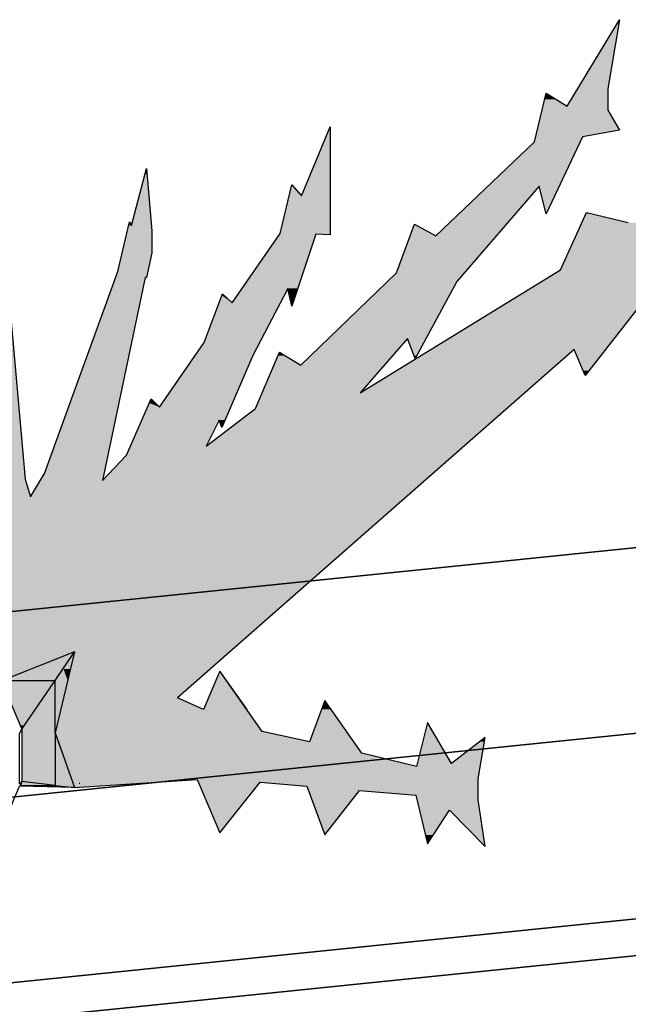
# Model space of a CAD drawing. Header units: millimetres. Extents: x 0 to 16721, y 217 to 10981.
# Tile 380 of 394: x 9550 to 9665, y 6271 to 6457. Entities that reach past the tile are written whole.
import ezdxf

# ---------------------------------------------------------------- set-up
doc = ezdxf.new("R2010")
doc.units = ezdxf.units.MM
doc.layers.add('PDF_PSS & TL', color=7, linetype='Continuous', true_color=0x7fffdf)

msp = doc.modelspace()

# ---------------------------------------------------------------- linework, layer by layer
at = {"layer": 'PDF_PSS & TL', "color": 7, "lineweight": 25}
for points in [[(9653.88, 6440.9), (9663.76, 6457.28)], [(9663.76, 6457.28), (9661.55, 6444.15), (9661.55, 6440.12)], [(9647.64, 6434.15), (9649.85, 6443.37)], [(9649.85, 6443.37), (9653.88, 6440.9)], [(9661.55, 6440.12), (9663.76, 6436.35)], [(9603.46, 6423.88), (9608.92, 6437)], [(9608.92, 6437), (9608.92, 6416.47)], [(9656.74, 6435.05), (9649.85, 6420.5)], [(9663.76, 6436.35), (9656.74, 6435.05)], [(9628.93, 6416.34), (9647.64, 6434.14)], [(9554.72, 6371.24), (9568.63, 6409.58), (9570.84, 6418.94), (9571.23, 6418.29), (9574.09, 6429.07), (9575.13, 6417.25), (9575.13, 6413.09), (9574.09, 6408.41)], [(9541.08, 6366.83), (9541.86, 6370.2), (9543.29, 6409.71), (9543.29, 6415.17), (9545.24, 6426.99), (9547.31, 6415.17), (9547.44, 6411.4), (9551.08, 6370.2)], [(9599.43, 6416.73), (9601.64, 6425.96)], [(9601.64, 6425.96), (9603.46, 6423.88)], [(9649.85, 6420.5), (9648.55, 6425.7), (9632.96, 6407.63)], [(9652.58, 6409.84), (9657.52, 6420.76)], [(9657.52, 6420.76), (9665.45, 6418.81)], [(9621.52, 6409.32), (9624.9, 6418.55)], [(9624.9, 6418.55), (9628.93, 6416.34)], [(9590.33, 6403.6), (9599.43, 6416.73)], [(9606.19, 6416.6), (9601.64, 6402.96)], [(9608.92, 6416.47), (9606.19, 6416.6)], [(9585.39, 6376.44), (9594.75, 6383.59), (9599.3, 6394.25), (9603.33, 6391.78), (9621.52, 6409.32)], [(9614.63, 6386.58), (9652.58, 6409.84)], [(9573.83, 6408.41), (9565.77, 6369.95)], [(9574.09, 6408.41), (9573.83, 6408.41)], [(9632.96, 6407.63), (9625.03, 6393.08)], [(9671.82, 6408.41), (9657.26, 6389.83)], [(9575, 6385.41), (9576.56, 6383.85), (9585, 6396.07), (9588.51, 6405.29)], [(9588.51, 6405.29), (9590.33, 6403.6)], [(9601.64, 6402.96), (9600.86, 6406.33), (9594.23, 6393.6)], [(9623.6, 6396.85), (9614.63, 6386.58)], [(9625.03, 6393.08), (9623.6, 6396.85)], [(9655.18, 6394.77), (9579.94, 6328.75)], [(9657.26, 6389.83), (9655.18, 6394.77)], [(9594.23, 6393.6), (9588.38, 6379.95)], [(9570.32, 6374.75), (9575, 6385.41)], [(9587.86, 6381.38), (9585.39, 6376.44)], [(9588.38, 6379.95), (9587.86, 6381.38)], [(9565.77, 6369.95), (9570.32, 6374.75)], [(9551.08, 6370.21), (9552.12, 6366.83)], [(9552.12, 6366.83), (9554.72, 6371.24)], [(9546.8, 6332), (9556.8, 6332), (9560.44, 6337.46), (9546.8, 6332), (9546.54, 6332)], [(9560.44, 6337.46), (9556.8, 6322.12), (9560.44, 6311.72)], [(9544.46, 6332), (9544.85, 6332.91), (9545.5, 6334.21), (9546.41, 6332.26), (9546.54, 6332), (9550.43, 6322.77)], [(9587.99, 6333.82), (9584.87, 6326.54)], [(9596.05, 6322.38), (9587.99, 6333.82)], [(9550.43, 6322.77), (9556.8, 6332)], [(9556.8, 6322.12), (9556.8, 6332)], [(9584.87, 6326.54), (9579.94, 6328.75)], [(9607.88, 6328.23), (9605.02, 6320.43)], [(9614.89, 6318.22), (9607.88, 6328.23)], [(9631.92, 6316.27), (9627.37, 6324.07), (9625.29, 6315.75)], [(9556.8, 6312.11), (9550.43, 6312.89), (9550.04, 6312.37), (9550.04, 6321.99), (9550.43, 6322.77), (9550.43, 6312.89)], [(9556.8, 6322.12), (9556.8, 6312.11), (9560.44, 6311.72), (9550.05, 6311.98)], [(9605.02, 6320.43), (9596.05, 6322.38)], [(9638.29, 6321.21), (9631.92, 6316.27)], [(9636.99, 6313.41), (9638.29, 6321.21)], [(9625.29, 6315.75), (9614.89, 6318.22)], [(9545.5, 6301.46), (9550.04, 6311.98), (9550.17, 6312.11)], [(9550.43, 6312.89), (9550.17, 6312.11), (9556.8, 6312.11)], [(9560.44, 6311.72), (9583.7, 6313.28)], [(9561.48, 6312.5), (9561.35, 6312.5)], [(9583.7, 6313.28), (9587.99, 6303.15)], [(9587.99, 6303.15), (9595.66, 6312.76)], [(9595.66, 6312.76), (9604.5, 6311.98)], [(9604.5, 6311.98), (9607.88, 6302.76)], [(9636.99, 6309.38), (9636.99, 6313.41)], [(9607.88, 6302.76), (9614.5, 6311.2)], [(9614.5, 6311.2), (9625.16, 6310.29)], [(9625.16, 6310.29), (9627.37, 6301.07)], [(9638.29, 6300.55), (9636.99, 6309.38)], [(9627.37, 6301.07), (9631.53, 6307.43)], [(9631.53, 6307.44), (9638.29, 6300.55)]]:
    msp.add_lwpolyline(points, dxfattribs=at)
at = {"layer": 'PDF_PSS & TL', "color": 4, "lineweight": 25}
for points in [[(8844.45, 6274.14), (9262.65, 6315.86), (9605.46, 6350.94), (10098.25, 6401.37), (10517.35, 6443.34), (11172.19, 6443.34), (10517.35, 6443.34), (10098.25, 6401.37), (9605.46, 6350.94), (9262.65, 6315.86), (8844.45, 6274.14)], [(8848.09, 6239.31), (9266.28, 6281.03), (9609.1, 6316.12), (10101.88, 6366.54), (10519.04, 6408.38), (11172.18, 6408.38), (10519.04, 6408.38), (10101.88, 6366.54), (9609.1, 6316.12), (9266.28, 6281.03), (8848.09, 6239.31)], [(8851.59, 6204.48), (9269.78, 6246.2), (9612.6, 6281.29), (10105.38, 6331.71), (10520.85, 6373.29), (11172.18, 6373.29), (10520.85, 6373.29), (10105.38, 6331.71), (9612.6, 6281.29), (9269.78, 6246.2), (8851.59, 6204.48)]]:
    msp.add_lwpolyline(points, dxfattribs=at)
at = {"layer": 'PDF_PSS & TL', "lineweight": 0}
for points in [[(9570.84, 6418.94), (9570.84, 6418.81)], [(9571.23, 6418.29), (9570.84, 6418.81)], [(9573.83, 6408.41), (9574.09, 6408.41)], [(9593.19, 6326.54), (9587.99, 6333.82)], [(9631.92, 6316.27), (9627.37, 6324.07)]]:
    msp.add_lwpolyline(points, close=True, dxfattribs=at)
at = {"layer": 'PDF_PSS & TL', "color": 2, "lineweight": 25}
msp.add_lwpolyline([(8852.37, 6197.47), (9270.43, 6239.18), (9613.37, 6274.4), (10106.03, 6324.69), (10521.23, 6366.41), (11172.17, 6366.41), (10521.23, 6366.41), (10106.03, 6324.69), (9613.37, 6274.4), (9270.43, 6239.18), (8852.37, 6197.47)], dxfattribs=at)
at = {"layer": 'PDF_PSS & TL', "color": 46, "lineweight": 0, "true_color": 0x725600}
for points in [[(9556.8, 6322.12), (9556.8, 6321.99)], [(9560.31, 6312.11), (9556.8, 6321.99)], [(9556.41, 6312.11), (9556.8, 6312.11)]]:
    msp.add_lwpolyline(points, close=True, dxfattribs=at)
at = {"layer": 'PDF_PSS & TL', "transparency": 33554559}
for points in [[(9663.5, 6456.76), (9661.55, 6444.15), (9655.83, 6444.15)], [(9663.63, 6456.76), (9663.5, 6456.76), (9661.55, 6444.15)], [(9663.76, 6457.28), (9663.63, 6456.76), (9663.5, 6456.76)], [(9649.85, 6443.37), (9651.8, 6442.2), (9649.59, 6442.2)], [(9655.83, 6444.15), (9661.55, 6440.9), (9653.88, 6440.9)], [(9661.55, 6444.15), (9655.83, 6444.15), (9661.55, 6440.9)], [(9649.2, 6440.9), (9661.55, 6440.12), (9649.07, 6440.12)], [(9649.59, 6442.2), (9653.88, 6440.9), (9649.2, 6440.9)], [(9661.55, 6440.9), (9649.2, 6440.9), (9661.55, 6440.12)], [(9651.8, 6442.2), (9649.59, 6442.2), (9653.88, 6440.9)], [(9649.07, 6440.12), (9663.76, 6436.35), (9648.16, 6436.35)], [(9661.55, 6440.12), (9649.07, 6440.12), (9663.76, 6436.35)], [(9608.92, 6437), (9608.92, 6436.35), (9608.66, 6436.35)], [(9608.66, 6436.35), (9608.92, 6423.88), (9603.46, 6423.88)], [(9608.92, 6436.35), (9608.66, 6436.35), (9608.92, 6423.88)], [(9647.77, 6435.05), (9656.35, 6434.15), (9647.64, 6434.15)], [(9648.16, 6436.35), (9656.74, 6435.05), (9647.77, 6435.05)], [(9656.74, 6435.05), (9647.77, 6435.05), (9656.35, 6434.15)], [(9663.76, 6436.35), (9648.16, 6436.35), (9656.74, 6435.05)], [(9647.64, 6434.15), (9652.32, 6425.7), (9638.68, 6425.7)], [(9656.35, 6434.15), (9647.64, 6434.15), (9652.32, 6425.7)], [(9573.83, 6428.04), (9575, 6418.29), (9571.23, 6418.29)], [(9574.09, 6429.08), (9574.09, 6428.04), (9573.83, 6428.04)], [(9574.09, 6428.04), (9573.83, 6428.04), (9575, 6418.29)], [(9601.64, 6425.83), (9603.46, 6423.88), (9601.12, 6423.88)], [(9601.64, 6425.96), (9601.77, 6425.83), (9601.64, 6425.83)], [(9601.77, 6425.83), (9601.64, 6425.83), (9603.46, 6423.88)], [(9638.68, 6425.7), (9648.55, 6425.57), (9638.55, 6425.57)], [(9648.55, 6425.7), (9638.68, 6425.7), (9648.55, 6425.57)], [(9652.32, 6425.7), (9648.55, 6425.7), (9652.32, 6425.57)], [(9648.55, 6425.7), (9652.32, 6425.57), (9648.68, 6425.57)], [(9601.12, 6423.88), (9608.92, 6416.73), (9599.43, 6416.73)], [(9608.92, 6423.88), (9601.12, 6423.88), (9608.92, 6416.73)], [(9638.55, 6425.57), (9640.5, 6416.34), (9628.93, 6416.34)], [(9648.55, 6425.57), (9638.55, 6425.57), (9640.5, 6416.34)], [(9652.32, 6425.57), (9648.68, 6425.57), (9649.98, 6420.76)], [(9648.68, 6425.57), (9649.98, 6420.76), (9649.85, 6420.76)], [(9649.85, 6420.76), (9649.98, 6420.76), (9649.85, 6420.5)], [(9657.39, 6420.5), (9665.45, 6418.81), (9656.61, 6418.81)], [(9657.52, 6420.76), (9658.82, 6420.5), (9657.39, 6420.5)], [(9658.82, 6420.5), (9657.39, 6420.5), (9665.45, 6418.81)], [(9570.71, 6418.29), (9575.13, 6417.25), (9570.45, 6417.25)], [(9570.84, 6418.81), (9571.23, 6418.29), (9570.71, 6418.29)], [(9575, 6418.29), (9570.71, 6418.29), (9575.13, 6417.25)], [(9624.9, 6418.29), (9628.93, 6416.34), (9624.12, 6416.34)], [(9624.9, 6418.55), (9625.42, 6418.29), (9624.9, 6418.29)], [(9625.42, 6418.29), (9624.9, 6418.29), (9628.93, 6416.34)], [(9656.61, 6418.81), (9673.64, 6409.84), (9652.58, 6409.84)], [(9685.2, 6418.81), (9656.61, 6418.81), (9673.64, 6409.84)], [(9570.45, 6417.25), (9575.13, 6413.09), (9569.41, 6413.09)], [(9575.13, 6417.25), (9570.45, 6417.25), (9575.13, 6413.09)], [(9599.17, 6416.47), (9602.81, 6406.33), (9592.15, 6406.33)], [(9599.3, 6416.6), (9606.19, 6416.47), (9599.17, 6416.47)], [(9606.19, 6416.47), (9599.17, 6416.47), (9602.81, 6406.33)], [(9599.43, 6416.73), (9608.92, 6416.6), (9599.3, 6416.6)], [(9606.19, 6416.6), (9599.3, 6416.6), (9606.19, 6416.47)], [(9608.92, 6416.73), (9599.43, 6416.73), (9608.92, 6416.6)], [(9606.19, 6416.6), (9608.92, 6416.6), (9608.92, 6416.47)], [(9624.12, 6416.34), (9634.39, 6409.32), (9621.52, 6409.32)], [(9640.5, 6416.34), (9624.12, 6416.34), (9634.39, 6409.32)], [(9569.41, 6413.09), (9574.35, 6409.58), (9568.63, 6409.58)], [(9575.13, 6413.09), (9569.41, 6413.09), (9574.35, 6409.58)], [(9543.29, 6409.71), (9551.08, 6370.21), (9541.86, 6370.21)], [(9547.58, 6409.71), (9543.29, 6409.71), (9551.08, 6370.21)], [(9568.63, 6409.58), (9574.09, 6408.41), (9568.11, 6408.41)], [(9574.35, 6409.58), (9568.63, 6409.58), (9574.09, 6408.41)], [(9621.52, 6409.32), (9632.96, 6407.63), (9619.7, 6407.63)], [(9634.39, 6409.32), (9621.52, 6409.32), (9632.96, 6407.63)], [(9652.58, 6409.84), (9671.82, 6408.41), (9650.24, 6408.41)], [(9673.64, 6409.84), (9652.58, 6409.84), (9671.82, 6408.41)], [(9568.11, 6408.41), (9566.03, 6371.25), (9554.72, 6371.25)], [(9573.83, 6408.41), (9568.11, 6408.41), (9566.03, 6371.25)], [(9568.11, 6408.41), (9573.83, 6408.41), (9573.83, 6408.41)], [(9573.83, 6408.41), (9573.83, 6408.41), (9568.11, 6408.41)], [(9619.7, 6407.63), (9626.98, 6396.85), (9608.53, 6396.85)], [(9632.96, 6407.63), (9619.7, 6407.63), (9626.98, 6396.85)], [(9650.24, 6408.41), (9661.16, 6394.77), (9628.02, 6394.77)], [(9671.82, 6408.41), (9650.24, 6408.41), (9661.16, 6394.77)], [(9588.51, 6405.29), (9588.77, 6405.03), (9588.38, 6405.03)], [(9591.37, 6405.29), (9599.43, 6403.6), (9590.33, 6403.6)], [(9592.15, 6406.33), (9600.34, 6405.29), (9591.37, 6405.29)], [(9600.34, 6405.29), (9591.37, 6405.29), (9599.43, 6403.6)], [(9600.86, 6406.33), (9592.15, 6406.33), (9600.34, 6405.29)], [(9602.81, 6406.33), (9600.86, 6406.33), (9602.42, 6405.29)], [(9600.86, 6406.33), (9602.42, 6405.29), (9601.12, 6405.29)], [(9601.12, 6405.29), (9601.51, 6403.6), (9601.9, 6403.6)], [(9601.12, 6405.29), (9602.42, 6405.29), (9601.9, 6403.6)], [(9587.86, 6403.6), (9595.53, 6396.07), (9585, 6396.07)], [(9588.38, 6405.03), (9590.33, 6403.6), (9587.86, 6403.6)], [(9599.43, 6403.6), (9587.86, 6403.6), (9595.53, 6396.07)], [(9588.77, 6405.03), (9588.38, 6405.03), (9590.33, 6403.6)], [(9601.51, 6403.6), (9601.9, 6403.6), (9601.64, 6402.95)], [(9585, 6396.07), (9594.23, 6393.6), (9583.31, 6393.6)], [(9595.53, 6396.07), (9585, 6396.07), (9594.23, 6393.6)], [(9608.53, 6396.85), (9619.18, 6391.78), (9603.33, 6391.78)], [(9608.53, 6396.85), (9623.6, 6396.85), (9623.6, 6396.85)], [(9623.6, 6396.85), (9623.6, 6396.85), (9608.53, 6396.85)], [(9623.6, 6396.85), (9608.53, 6396.85), (9619.18, 6391.78)], [(9623.6, 6396.85), (9626.98, 6396.85), (9626.98, 6396.85)], [(9626.98, 6396.85), (9626.98, 6396.85), (9623.6, 6396.85)], [(9623.6, 6396.85), (9624.77, 6393.6), (9625.29, 6393.6)], [(9623.6, 6396.85), (9626.98, 6396.85), (9625.29, 6393.6)], [(9599.3, 6394.25), (9600.47, 6393.6), (9599.04, 6393.6)], [(9627.37, 6394.38), (9645.82, 6386.58), (9614.64, 6386.58)], [(9628.02, 6394.77), (9654.66, 6394.38), (9627.37, 6394.38)], [(9654.66, 6394.38), (9627.37, 6394.38), (9645.82, 6386.58)], [(9655.18, 6394.77), (9628.02, 6394.77), (9654.66, 6394.38)], [(9661.16, 6394.77), (9655.18, 6394.77), (9660.77, 6394.38)], [(9655.18, 6394.77), (9660.77, 6394.38), (9655.31, 6394.38)], [(9655.31, 6394.38), (9656.87, 6390.74), (9658.04, 6390.74)], [(9655.31, 6394.38), (9660.77, 6394.38), (9658.04, 6390.74)], [(9583.31, 6393.6), (9590.07, 6383.85), (9576.56, 6383.85)], [(9594.23, 6393.6), (9583.31, 6393.6), (9590.07, 6383.85)], [(9599.04, 6393.6), (9603.33, 6391.78), (9598.26, 6391.78)], [(9600.47, 6393.6), (9599.04, 6393.6), (9603.33, 6391.78)], [(9624.77, 6393.6), (9625.29, 6393.6), (9625.03, 6393.08)], [(9598.26, 6391.78), (9614.63, 6386.58), (9596.05, 6386.58)], [(9619.18, 6391.78), (9598.26, 6391.78), (9614.63, 6386.58)], [(9656.87, 6390.74), (9658.04, 6390.74), (9657.26, 6389.83)], [(9596.05, 6386.58), (9642.45, 6383.59), (9594.75, 6383.59)], [(9645.82, 6386.58), (9596.05, 6386.58), (9642.45, 6383.59)], [(9574.61, 6384.63), (9576.56, 6383.85), (9574.22, 6383.85)], [(9575, 6385.41), (9575.78, 6384.63), (9574.61, 6384.63)], [(9575.78, 6384.63), (9574.61, 6384.63), (9576.56, 6383.85)], [(9574.22, 6383.85), (9589.03, 6381.38), (9573.18, 6381.38)], [(9590.07, 6383.85), (9574.22, 6383.85), (9589.03, 6381.38)], [(9594.75, 6383.59), (9634.26, 6376.44), (9585.4, 6376.44)], [(9642.44, 6383.59), (9594.75, 6383.59), (9634.26, 6376.44)], [(9573.18, 6381.38), (9587.21, 6379.95), (9572.53, 6379.95)], [(9587.86, 6381.38), (9573.18, 6381.38), (9587.21, 6379.95)], [(9587.86, 6381.38), (9589.03, 6381.38), (9588.38, 6379.95)], [(9572.53, 6379.95), (9585.39, 6376.44), (9571.1, 6376.44)], [(9587.21, 6379.95), (9572.53, 6379.95), (9585.39, 6376.44)], [(9571.1, 6376.44), (9632.31, 6374.75), (9570.32, 6374.75)], [(9634.26, 6376.44), (9571.1, 6376.44), (9632.31, 6374.75)], [(9570.32, 6374.75), (9626.85, 6369.95), (9565.77, 6369.95)], [(9632.31, 6374.75), (9570.32, 6374.75), (9626.85, 6369.95)], [(9541.86, 6370.21), (9552.12, 6366.83), (9541.08, 6366.83)], [(9551.08, 6370.21), (9541.86, 6370.21), (9552.12, 6366.83)], [(9554.08, 6369.95), (9623.21, 6366.83), (9552.13, 6366.83)], [(9554.72, 6371.24), (9565.77, 6369.95), (9554.07, 6369.95)], [(9626.85, 6369.95), (9554.08, 6369.95), (9623.21, 6366.83)], [(9566.03, 6371.24), (9554.72, 6371.24), (9565.77, 6369.95)], [(9492.73, 6366.83), (9552.12, 6366.83), (9552.12, 6366.83)], [(9552.12, 6366.83), (9552.12, 6366.83), (9492.73, 6366.83)], [(9623.21, 6366.83), (9492.74, 6366.83), (9589.94, 6337.46)], [(9492.74, 6366.83), (9589.94, 6337.46), (9515.09, 6337.46)], [(9560.44, 6337.46), (9534.71, 6337.46), (9552.51, 6334.21)], [(9534.71, 6337.46), (9552.51, 6334.21), (9541.86, 6334.21)], [(9560.44, 6337.46), (9579.94, 6328.75), (9558.36, 6328.75)], [(9589.94, 6337.46), (9560.44, 6337.46), (9579.94, 6328.75)], [(9552.51, 6334.21), (9545.5, 6334.21), (9551.34, 6333.82)], [(9545.5, 6334.21), (9551.34, 6333.82), (9545.63, 6333.82)], [(9545.63, 6333.82), (9551.34, 6333.82), (9547.32, 6332.26)], [(9587.99, 6333.82), (9593.19, 6326.54), (9584.87, 6326.54)], [(9558.36, 6328.75), (9584.87, 6326.54), (9557.84, 6326.54)], [(9579.93, 6328.75), (9558.36, 6328.75), (9584.87, 6326.54)], [(9607.88, 6328.23), (9609.05, 6326.54), (9607.23, 6326.54)], [(9557.84, 6326.54), (9596.05, 6322.38), (9556.8, 6322.38)], [(9593.19, 6326.54), (9557.84, 6326.54), (9596.05, 6322.38)], [(9607.23, 6326.54), (9613.46, 6320.43), (9605.02, 6320.43)], [(9609.05, 6326.54), (9607.23, 6326.54), (9613.46, 6320.43)], [(9627.37, 6324.07), (9631.92, 6316.27), (9625.42, 6316.27)], [(9596.05, 6322.38), (9556.8, 6322.38), (9597.35, 6322.12)], [(9556.8, 6322.38), (9597.35, 6322.12), (9556.8, 6322.12)], [(9597.35, 6322.12), (9556.8, 6322.12), (9605.02, 6320.43)], [(9556.8, 6322.12), (9605.02, 6320.43), (9557.32, 6320.43)], [(9638.29, 6321.21), (9638.16, 6320.43), (9637.12, 6320.43)], [(9613.46, 6320.43), (9557.32, 6320.43), (9614.89, 6318.22)], [(9557.32, 6320.43), (9614.89, 6318.22), (9558.1, 6318.22)], [(9637.12, 6320.43), (9637.38, 6316.27), (9631.92, 6316.27)], [(9638.16, 6320.43), (9637.12, 6320.43), (9637.38, 6316.27)], [(9614.89, 6318.22), (9558.1, 6318.22), (9625.29, 6315.75)], [(9558.1, 6318.22), (9625.29, 6315.75), (9559.01, 6315.75)], [(9637.38, 6315.75), (9559.01, 6315.75), (9636.99, 6313.41)], [(9559.01, 6315.75), (9636.99, 6313.41), (9559.92, 6313.41)], [(9625.42, 6316.27), (9637.38, 6315.75), (9625.29, 6315.75)], [(9637.38, 6316.27), (9625.42, 6316.27), (9637.38, 6315.75)], [(9636.99, 6313.41), (9559.92, 6313.41), (9636.99, 6313.28)], [(9559.92, 6313.41), (9636.99, 6313.28), (9559.92, 6313.28)], [(9583.7, 6313.28), (9559.92, 6313.28), (9576.69, 6312.76)], [(9559.92, 6313.28), (9576.69, 6312.76), (9560.05, 6312.76)], [(9576.69, 6312.76), (9560.05, 6312.76), (9565.64, 6311.98)], [(9560.05, 6312.76), (9565.64, 6311.98), (9560.31, 6311.98)], [(9560.31, 6311.98), (9565.64, 6311.98), (9560.44, 6311.72)], [(9636.99, 6313.28), (9583.71, 6313.28), (9636.99, 6312.76)], [(9583.71, 6313.28), (9636.99, 6312.76), (9583.84, 6312.76)], [(9595.66, 6312.76), (9583.83, 6312.76), (9595.01, 6311.98)], [(9583.83, 6312.76), (9595.01, 6311.98), (9584.22, 6311.98)], [(9595.01, 6311.98), (9584.22, 6311.98), (9590.98, 6306.92)], [(9584.22, 6311.98), (9590.98, 6306.92), (9586.3, 6306.92)], [(9636.99, 6312.76), (9595.66, 6312.76), (9636.99, 6311.98)], [(9595.66, 6312.76), (9636.99, 6311.98), (9604.5, 6311.98)], [(9636.99, 6311.98), (9604.5, 6311.98), (9636.99, 6311.2)], [(9604.5, 6311.98), (9636.99, 6311.2), (9604.76, 6311.2)], [(9614.5, 6311.2), (9604.76, 6311.2), (9613.85, 6310.29)], [(9604.76, 6311.2), (9613.85, 6310.29), (9605.15, 6310.29)], [(9605.15, 6310.29), (9607.75, 6303.15), (9608.14, 6303.15)], [(9605.15, 6310.29), (9613.85, 6310.29), (9608.14, 6303.15)], [(9636.99, 6311.2), (9614.51, 6311.2), (9636.99, 6310.29)], [(9614.51, 6311.2), (9636.99, 6310.29), (9625.16, 6310.29)], [(9636.99, 6310.29), (9625.16, 6310.29), (9636.99, 6309.38)], [(9625.16, 6310.29), (9636.99, 6309.38), (9625.29, 6309.38)], [(9636.99, 6309.38), (9625.29, 6309.38), (9637.25, 6307.43)], [(9625.29, 6309.38), (9637.25, 6307.43), (9625.81, 6307.43)], [(9586.3, 6306.92), (9590.98, 6306.92), (9587.99, 6303.15)], [(9631.53, 6307.44), (9625.81, 6307.44), (9631.27, 6306.92)], [(9625.81, 6307.44), (9631.27, 6306.92), (9625.94, 6306.92)], [(9625.94, 6306.92), (9626.98, 6302.76), (9628.54, 6302.76)], [(9625.94, 6306.92), (9631.27, 6306.92), (9628.54, 6302.76)], [(9637.25, 6307.44), (9631.53, 6307.44), (9637.25, 6306.92)], [(9631.53, 6307.44), (9637.25, 6306.92), (9631.92, 6306.92)], [(9631.92, 6306.92), (9637.77, 6301.07), (9638.16, 6301.07)], [(9631.92, 6306.92), (9637.25, 6306.92), (9638.16, 6301.07)], [(9607.75, 6303.15), (9608.14, 6303.15), (9607.88, 6302.76)], [(9626.98, 6302.76), (9628.54, 6302.76), (9627.37, 6301.07)], [(9637.77, 6301.07), (9638.16, 6301.07), (9638.29, 6300.55)]]:
    msp.add_solid(points, dxfattribs=at)
at = {"layer": 'PDF_PSS & TL', "color": 46, "true_color": 0x725600, "transparency": 33554559}
for points in [[(9560.44, 6337.46), (9558.36, 6334.21), (9552.51, 6334.21)], [(9559.66, 6334.21), (9560.44, 6337.46), (9558.36, 6334.21)], [(9552.51, 6334.21), (9556.8, 6332), (9546.8, 6332)], [(9558.36, 6334.21), (9552.51, 6334.21), (9556.8, 6332)], [(9558.36, 6334.21), (9559.14, 6332), (9556.8, 6332)], [(9559.66, 6334.21), (9558.36, 6334.21), (9559.14, 6332)], [(9556.8, 6332), (9546.54, 6332), (9554.2, 6328.23)], [(9546.54, 6332), (9554.2, 6328.23), (9548.1, 6328.23)], [(9556.8, 6332), (9556.8, 6328.23), (9554.2, 6328.23)], [(9559.14, 6332), (9556.8, 6332), (9558.23, 6328.23)], [(9556.8, 6332), (9558.23, 6328.23), (9556.8, 6328.23)], [(9554.2, 6328.23), (9548.1, 6328.23), (9550.95, 6323.55)], [(9548.1, 6328.23), (9550.95, 6323.55), (9550.17, 6323.55)], [(9554.2, 6328.23), (9556.8, 6323.55), (9550.95, 6323.55)], [(9556.8, 6328.23), (9554.2, 6328.23), (9556.8, 6323.55)], [(9556.8, 6328.23), (9556.8, 6322.77), (9556.93, 6322.77)], [(9556.8, 6328.23), (9558.23, 6328.23), (9556.93, 6322.77)], [(9550.17, 6323.55), (9550.95, 6323.55), (9550.43, 6322.77)], [(9550.95, 6323.55), (9556.8, 6322.77), (9550.44, 6322.77)], [(9556.8, 6323.55), (9550.95, 6323.55), (9556.8, 6322.77)], [(9556.8, 6322.77), (9550.44, 6322.77), (9556.8, 6322.12)], [(9550.44, 6322.77), (9556.8, 6322.12), (9550.44, 6322.12)], [(9556.8, 6322.12), (9550.44, 6322.12), (9556.8, 6321.99)], [(9550.44, 6322.12), (9556.8, 6321.99), (9550.44, 6321.99)], [(9556.8, 6321.99), (9550.44, 6321.99), (9556.8, 6312.89)], [(9550.44, 6321.99), (9556.8, 6312.89), (9550.44, 6312.89)], [(9556.8, 6322.77), (9556.93, 6322.77), (9556.8, 6322.12)], [(9556.8, 6321.99), (9560.31, 6312.11), (9556.8, 6312.11)], [(9550.04, 6311.98), (9553.94, 6311.85), (9558.75, 6311.85)], [(9550.04, 6311.98), (9557.71, 6311.98), (9558.75, 6311.85)], [(9550.18, 6312.11), (9557.71, 6311.98), (9550.05, 6311.98)], [(9550.3, 6312.37), (9556.8, 6312.11), (9550.17, 6312.11)], [(9556.8, 6312.11), (9550.18, 6312.11), (9557.71, 6311.98)], [(9550.43, 6312.89), (9554.33, 6312.37), (9550.3, 6312.37)], [(9554.33, 6312.37), (9550.3, 6312.37), (9556.8, 6312.11)], [(9556.8, 6312.89), (9550.44, 6312.89), (9556.8, 6312.11)], [(9550.44, 6312.89), (9556.8, 6312.11), (9556.41, 6312.11)], [(9553.94, 6311.85), (9558.75, 6311.85), (9560.44, 6311.72)], [(9556.8, 6312.11), (9560.31, 6312.11), (9560.31, 6312.11)], [(9560.31, 6312.11), (9560.31, 6312.11), (9556.8, 6312.11)], [(9556.8, 6312.11), (9559.14, 6311.85), (9560.44, 6311.85)], [(9556.8, 6312.11), (9560.31, 6312.11), (9560.44, 6311.85)], [(9559.14, 6311.85), (9560.44, 6311.85), (9560.44, 6311.72)]]:
    msp.add_solid(points, dxfattribs=at)

doc.saveas('drawing.dxf')
